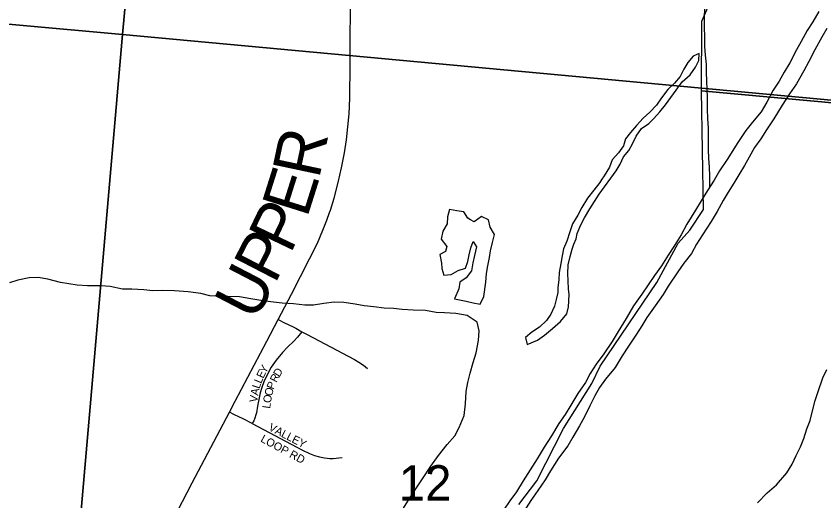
# Model space of a CAD drawing. Extents: x 1410790 to 1770854, y 566777 to 831614.
# Drawn here: x 1588531 to 1593576, y 712404 to 715433 of the extents above; entities that cross this region are included whole.
import ezdxf

# ---------------------------------------------------------------- set-up
doc = ezdxf.new("R2010")
doc.units = 0
for name, color, linetype in [('GM_X_County_Road', 7, 'Continuous'), ('GM_X_County_Road_Text', 7, 'Continuous'), ('GM_X_County_Subdivision', 7, 'Continuous'), ('GM_X_County_Subdivision_Text', 7, 'Continuous'), ('GM_X_Major_River', 7, 'Continuous'), ('GM_X_Minor_Lake', 7, 'Continuous'), ('GM_X_Minor_River', 7, 'Continuous'), ('GM_X_Section', 7, 'Continuous'), ('GM_X_Section_Text', 7, 'Continuous'), ('GM_X_Township', 7, 'Continuous'), ('GM_X_Township_Subdivision', 7, 'Continuous'), ('GM_X_Township_Subdivision_Text', 7, 'Continuous')]:
    doc.layers.add(name, color=color, linetype=linetype)

msp = doc.modelspace()

# ---------------------------------------------------------------- linework, layer by layer
at = {"layer": 'GM_X_County_Road'}
for points in [[(1590618.2, 715247.3), (1590619.5, 715510.9), (1590620.2, 715771.8), (1590620.9, 715940.2), (1590621.1, 716200), (1590620.2, 716331.3), (1590619.6, 716476.4)], [(1590615.9, 714983.5), (1590617.4, 715067.8), (1590618.2, 715247.3)], [(1590489.1, 714205.8), (1590494.1, 714220.3), (1590517.5, 714296), (1590542.9, 714393), (1590564.1, 714484.8), (1590581.5, 714578.3), (1590594, 714659.2), (1590603.6, 714740.5), (1590610.2, 714822.1), (1590614.8, 714920.3), (1590615.9, 714983.5)], [(1590362.9, 713915.9), (1590413.4, 714015.3), (1590447.5, 714094.9), (1590472.3, 714157.6), (1590489.1, 714205.8)], [(1590250.8, 713694.8), (1590362.9, 713915.9)], [(1590168.5, 713537.4), (1590250.8, 713694.8)], [(1589863.9, 712957.5), (1589899.2, 713026.8), (1590097, 713401.1), (1590168.5, 713537.4)], [(1589538.1, 712339.4), (1589630, 712516.7), (1589863.9, 712957.5)]]:
    msp.add_lwpolyline(points, dxfattribs=at)
at = {"layer": 'GM_X_County_Subdivision'}
for points in [[(1590168.5, 713537.4), (1590208.1, 713517.6), (1590257.5, 713492.9), (1590277.5, 713482.2), (1590316.3, 713460.8)], [(1590316.3, 713460.8), (1590288.4, 713427.9), (1590265.7, 713403), (1590226.1, 713365.5), (1590195.6, 713331.5), (1590156, 713282.9), (1590123.3, 713238.5), (1590100.4, 713196.8), (1590077.5, 713148.2), (1590065, 713112.1), (1590056, 713079.4), (1590049.7, 713048.9), (1590039.3, 712996.1), (1590031.7, 712954.4), (1590028.8, 712940.7), (1590021.9, 712920.8), (1590014.7, 712903.9), (1590005.5, 712886.7)], [(1590005.5, 712886.7), (1589948.2, 712917.1), (1589894.9, 712942.6), (1589863.9, 712957.5)]]:
    msp.add_lwpolyline(points, dxfattribs=at)
at = {"layer": 'GM_X_Major_River'}
for points in [[(1593545.6, 715462.1), (1593508, 715396.8), (1593472.7, 715343.5), (1593435, 715274.2), (1593405.7, 715222.8), (1593363.7, 715141.5), (1593328.2, 715082.2), (1593296.8, 715026.8), (1593259.4, 714969.5), (1593219.6, 714896.3), (1593184.1, 714834.9), (1593130.4, 714770), (1593089.1, 714718.9), (1593039.2, 714643.8), (1592972.6, 714537.1), (1592924.8, 714466), (1592891.4, 714408.7), (1592849.7, 714343.5), (1592810.1, 714278.2), (1592774.7, 714220.9), (1592720.5, 714133.9), (1592684.8, 714066.6), (1592643.1, 713999.4), (1592603.7, 713940.1), (1592562, 713872.9), (1592518.5, 713811.8), (1592479, 713754.5), (1592439.5, 713695.3), (1592387.7, 713622.3), (1592341.7, 713543.2), (1592291.7, 713462.1), (1592254.2, 713400.8), (1592202.2, 713323.8), (1592154.6, 713258.8), (1592117.1, 713199.5), (1592087.7, 713144), (1592040, 713074.9), (1591996.2, 713001.7), (1591960.7, 712944.4), (1591921.3, 712887.2), (1591875.4, 712810), (1591829.6, 712738.9), (1591785.8, 712667.7), (1591698.3, 712529.3), (1591656.6, 712460.1), (1591615.2, 712404.9), (1591575.7, 712345.6)], [(1593595.2, 715356.6), (1593563.9, 715301.2), (1593519.9, 715222), (1593482.1, 715148.7), (1593450.7, 715091.3), (1593404.6, 715010.2), (1593361.1, 714947), (1593315.3, 714875.9), (1593263.2, 714790.9), (1593217.4, 714721.8), (1593182, 714666.5), (1593142.7, 714611.3)], [(1593142.7, 714611.3), (1593109.2, 714551.9), (1593079.9, 714500.4), (1593044.4, 714441.1), (1593013.1, 714389.7), (1592977.7, 714332.4), (1592946.4, 714281), (1592908.7, 714211.7), (1592873.2, 714150.3), (1592817.1, 714067.4), (1592779.6, 714008.2), (1592750.2, 713950.7), (1592700.7, 713889.7), (1592663.3, 713834.4), (1592603, 713745.6), (1592571.8, 713694.2), (1592522, 713623.1), (1592470.1, 713550.2), (1592438.9, 713498.7), (1592405.5, 713445.4), (1592355.6, 713370.3), (1592316.1, 713311.1), (1592272.3, 713237.9), (1592212.5, 713165.1), (1592175.1, 713111.8), (1592145.8, 713060.4), (1592114.3, 712998.9), (1592080.6, 712929.5), (1592049.2, 712872.1), (1592007.4, 712802.8), (1591976.1, 712747.4), (1591918.1, 712670.5), (1591868.1, 712591.5), (1591834.7, 712536.1), (1591789.1, 712469), (1591745.5, 712405.8), (1591701.8, 712338.6)]]:
    msp.add_lwpolyline(points, dxfattribs=at)
at = {"layer": 'GM_X_Minor_Lake'}
for points in [[(1591722.6, 713381.5), (1591786.7, 713409.1), (1591830.9, 713438.8), (1591881.1, 713480.5), (1591931.4, 713524.2), (1591971.7, 713571.9), (1591982, 713615.9), (1591982.3, 713652), (1591984.6, 713696), (1591980.9, 713726.1), (1591979.3, 713780.2), (1591977.6, 713822.3), (1591980, 713878.4), (1591992.4, 713930.4), (1592004.8, 713976.3), (1592015, 714008.3), (1592029.2, 714042.3), (1592035.5, 714074.3), (1592057.8, 714128.2), (1592080.1, 714172.1), (1592114.5, 714227.9), (1592142.8, 714273.8), (1592173.2, 714319.6), (1592205.5, 714367.4), (1592245.8, 714421.2), (1592278.1, 714467), (1592304.4, 714508.9), (1592324.7, 714554.8), (1592357, 714592.6), (1592381.3, 714634.5), (1592403.6, 714682.4), (1592437.9, 714730.2), (1592482.1, 714761.9), (1592512.3, 714791.7), (1592550.6, 714835.5), (1592586.9, 714879.3), (1592621.2, 714925.1), (1592653.5, 714970.9), (1592691.8, 715022.7), (1592740.1, 715066.4), (1592774.4, 715114.2), (1592794.7, 715156.1), (1592797, 715200.2), (1592758.9, 715182.4), (1592726.7, 715142.6), (1592702.4, 715100.8), (1592678.1, 715056.9), (1592643.8, 715015.1), (1592601.6, 714975.3), (1592561.2, 714923.6), (1592530.9, 714877.7), (1592488.6, 714834), (1592448.4, 714796.2), (1592406.1, 714750.5), (1592367.8, 714706.7), (1592337.6, 714666.9), (1592325.3, 714622.9), (1592293, 714579.1), (1592254.7, 714535.3), (1592236.4, 714489.4), (1592204, 714435.5), (1592190.2, 714413.5)], [(1592190.2, 714413.5), (1592177.7, 714393.7), (1592139.4, 714345.9), (1592099.1, 714296.1), (1592064.7, 714238.3), (1592038.4, 714190.4), (1592006, 714134.6), (1591989.6, 714084.6), (1591971.2, 714026.7), (1591948.9, 713978.8), (1591942.5, 713934.8), (1591932.2, 713886.8), (1591921.8, 713830.7), (1591921.4, 713784.7), (1591915, 713736.6), (1591914.8, 713706.6), (1591904.5, 713662.6), (1591894.2, 713620.6), (1591871.8, 713570.7), (1591843.6, 713530.8), (1591799.3, 713489.1), (1591753.1, 713457.4), (1591712.9, 713425.7), (1591722.6, 713381.5)], [(1591370, 714161.2), (1591353.1, 714171.6), (1591327.5, 714209.8), (1591283.6, 714216.2), (1591237.7, 714224.5), (1591225.3, 714178.5), (1591223, 714134.5), (1591196.7, 714088.6), (1591186.3, 714038.6), (1591221.9, 713994.3), (1591213.7, 713962.3), (1591177.6, 713944.5), (1591187.2, 713890.4), (1591188.9, 713856.3), (1591202.6, 713814.1), (1591248.6, 713817.8), (1591292.7, 713843.5), (1591338.8, 713859.2), (1591353, 713899.1), (1591361.4, 713941.2), (1591371.7, 713985.1), (1591386, 714025.1), (1591405.7, 713990.9), (1591393.3, 713936.9), (1591382.9, 713890.9), (1591374.6, 713840.9), (1591342.3, 713797.1), (1591302.1, 713771.3), (1591295.8, 713729.3), (1591269, 713665.9)], [(1591269, 713665.9), (1591341.2, 713652.8), (1591385, 713642.5), (1591428.9, 713634.2), (1591451.3, 713682.1), (1591463.9, 713770.1), (1591468.3, 713824.2), (1591476.7, 713872.2), (1591487.1, 713924.2), (1591493.4, 713966.2), (1591505.8, 714018.2), (1591518.1, 714068.2), (1591492.5, 714114.4), (1591480.9, 714160.6), (1591437.1, 714180.9), (1591392.9, 714147.2), (1591370, 714161.2)]]:
    msp.add_lwpolyline(points, dxfattribs=at)
at = {"layer": 'GM_X_Minor_River'}
for points in [[(1592864, 714365.9), (1592863.1, 714432.5), (1592861.5, 714488.6), (1592857.9, 714542.7), (1592856.4, 714598.8), (1592855, 714681), (1592855.4, 714735), (1592851.8, 714791.2), (1592848.3, 714853.3), (1592848.9, 714925.4), (1592847.2, 714977.5), (1592845.6, 715027.6), (1592844.1, 715083.7), (1592842.4, 715133.7), (1592836.9, 715189.9), (1592833.3, 715244), (1592831.7, 715300), (1592830.2, 715366.2), (1592830.7, 715426.2), (1592833.1, 715478.3)], [(1590945.7, 712351.6), (1590992.2, 712425.3), (1591026.6, 712479.2), (1591073.1, 712547), (1591121.5, 712620.7), (1591170, 712688.5), (1591222.5, 712756.2), (1591270.8, 712809.9), (1591297.2, 712861.8), (1591329.7, 712937.7), (1591338.3, 713009.8), (1591340.9, 713087.9), (1591351.3, 713143.9), (1591367.7, 713201.9), (1591386.2, 713267.9), (1591404.6, 713329.8), (1591419.2, 713405.8), (1591423.6, 713465.9), (1591410.1, 713520.1), (1591348.5, 713562.6), (1591276.7, 713575.2), (1591206.8, 713579.7), (1591154.9, 713582.1), (1591087.1, 713592.7), (1591011.2, 713595.2), (1590941.3, 713599.8), (1590887.4, 713606.2), (1590829.5, 713608.6), (1590765.7, 713617.1), (1590705.8, 713623.6), (1590648, 713634), (1590578.1, 713644.6), (1590518.2, 713645), (1590452.3, 713637.5), (1590388.3, 713626), (1590334.3, 713626.4), (1590262.5, 713634.9), (1590192.6, 713639.5), (1590138.7, 713645.9), (1590070.9, 713654.4), (1589997.1, 713667), (1589925.3, 713679.5), (1589853.4, 713682.1), (1589795.5, 713682.5), (1589741.6, 713684.9), (1589683.8, 713699.4), (1589605.9, 713710), (1589520.1, 713716.6), (1589444.2, 713719.2), (1589384.3, 713715.6), (1589328.4, 713722.1), (1589254.5, 713726.6), (1589194.6, 713727.1), (1589118.8, 713743.7), (1589061, 713748.1), (1588977.1, 713748.7), (1588911.2, 713751.2), (1588807.4, 713768), (1588729.7, 713788.7), (1588667.9, 713799.1), (1588611.9, 713797.5), (1588541.9, 713784), (1588489.9, 713766.4)], [(1593161, 712390.9), (1593221.4, 712454.5), (1593279.8, 712504.2), (1593344.2, 712579.8), (1593378.6, 712633.6), (1593403, 712687.5), (1593429.4, 712741.4), (1593451.7, 712793.4), (1593470.2, 712853.3), (1593490.6, 712905.3), (1593503, 712959.3), (1593521.5, 713031.2), (1593539.9, 713087.2), (1593570.5, 713173.1), (1593594.9, 713225)]]:
    msp.add_lwpolyline(points, dxfattribs=at)
at = {"layer": 'GM_X_Section'}
for points in [[(1584282.6, 721032.4), (1589676.2, 720538.5), (1589194.8, 715318.7), (1583863.1, 715803.7)], [(1589676.2, 720538.5), (1595012.6, 720101.4), (1594520.4, 714823.7), (1589194.8, 715318.7)], [(1589194.8, 715318.7), (1588736.5, 710042.5), (1583457.2, 710550.8), (1583863.1, 715803.7)], [(1594520.4, 714823.7), (1594039.9, 709527.8), (1588736.5, 710042.5), (1589194.8, 715318.7)]]:
    msp.add_lwpolyline(points, close=True, dxfattribs=at)
at = {"layer": 'GM_X_Township'}
for points in [[(1595625.4, 714707.4), (1592812.5, 714966.4), (1592813.8, 715402), (1592891.5, 715578.7), (1593046.9, 715737.7), (1593247.1, 715839.7), (1593388.9, 715922.9), (1593444.3, 716084.1), (1593332.8, 716493), (1593437.4, 716613.1), (1593674.6, 716668.2)], [(1591670.9, 712381.1), (1591782.4, 712528.4), (1591948.9, 712856.8), (1592126.6, 713137.1), (1592178.3, 713244.9), (1592532.3, 713767.9), (1592666, 714014.2), (1592738.7, 714096.3), (1592823.9, 714225.1), (1592812.5, 714966.4), (1592813.8, 715402), (1592891.5, 715578.7)], [(1591670.9, 712381.1), (1591782.4, 712528.4), (1591948.9, 712856.8), (1592126.6, 713137.1), (1592178.3, 713244.9), (1592532.3, 713767.9), (1592666, 714014.2), (1592738.7, 714096.3), (1592823.9, 714225.1), (1592812.5, 714966.4), (1595625.4, 714707.4)]]:
    msp.add_lwpolyline(points, dxfattribs=at)
at = {"layer": 'GM_X_Township_Subdivision'}
for points in [[(1590316.3, 713460.8), (1590349.8, 713443.1), (1590643.9, 713287.3), (1590672.5, 713270.8), (1590699.8, 713252.1), (1590725.1, 713230.8)], [(1590005.5, 712886.7), (1590041.3, 712867.9), (1590318.6, 712721.5), (1590363.2, 712700), (1590393.8, 712687.7), (1590425.3, 712678.2), (1590457.7, 712672), (1590490.6, 712669.2), (1590510.5, 712668.9), (1590529.5, 712670.4), (1590546.6, 712672.5), (1590566.8, 712675.5)]]:
    msp.add_lwpolyline(points, dxfattribs=at)

# ---------------------------------------------------------------- texts
at = {"layer": 'GM_X_County_Road_Text'}
for s, rotation, p in [('R', 78.0099, (1590422.8, 714410.4)), ('E', 72.4836, (1590347.4, 714166.4)), ('P', 64.4964, (1590243.8, 713941.9)), ('P', 62.6543, (1590146.2, 713752.9)), ('U', 62.5487, (1590024.2, 713518.1))]:
    msp.add_text(s, height=300, rotation=rotation, dxfattribs=at).set_placement(p)
at = {"layer": 'GM_X_County_Subdivision_Text'}
for s, rotation, p in [('E', 65.0112, (1590074.5, 713165.6)), ('Y', 59.786, (1590088.8, 713196.4)), ('D', 58.0803, (1590174.8, 713174)), ('L', 67.4831, (1590061.3, 713133.6)), ('R', 62.6204, (1590157.1, 713139.7)), ('L', 71.565, (1590050.5, 713101.1)), ('O', 75.0784, (1590128.5, 713055.1)), ('P', 68.0464, (1590139.3, 713096.1)), ('V', 82.0183, (1590036.4, 713016.7)), ('A', 78.8701, (1590042.4, 713059.5)), ('O', 81.3103, (1590122.2, 713013)), ('L', 81.8313, (1590117.2, 712978.3))]:
    msp.add_text(s, height=50, rotation=rotation, dxfattribs=at).set_placement(p)
at = {"layer": 'GM_X_Section_Text'}
msp.add_text('12', height=221, rotation=0, dxfattribs=at).set_placement((1590921.3, 712405.9))
at = {"layer": 'GM_X_Township_Subdivision_Text'}
for s, rotation, p in [('VALLEY', 332.5243, (1590102.9, 712847.9)), ('LOOP RD', 331.6985, (1590053.4, 712776.5))]:
    msp.add_text(s, height=50, rotation=rotation, dxfattribs=at).set_placement(p)

doc.saveas('drawing.dxf')
